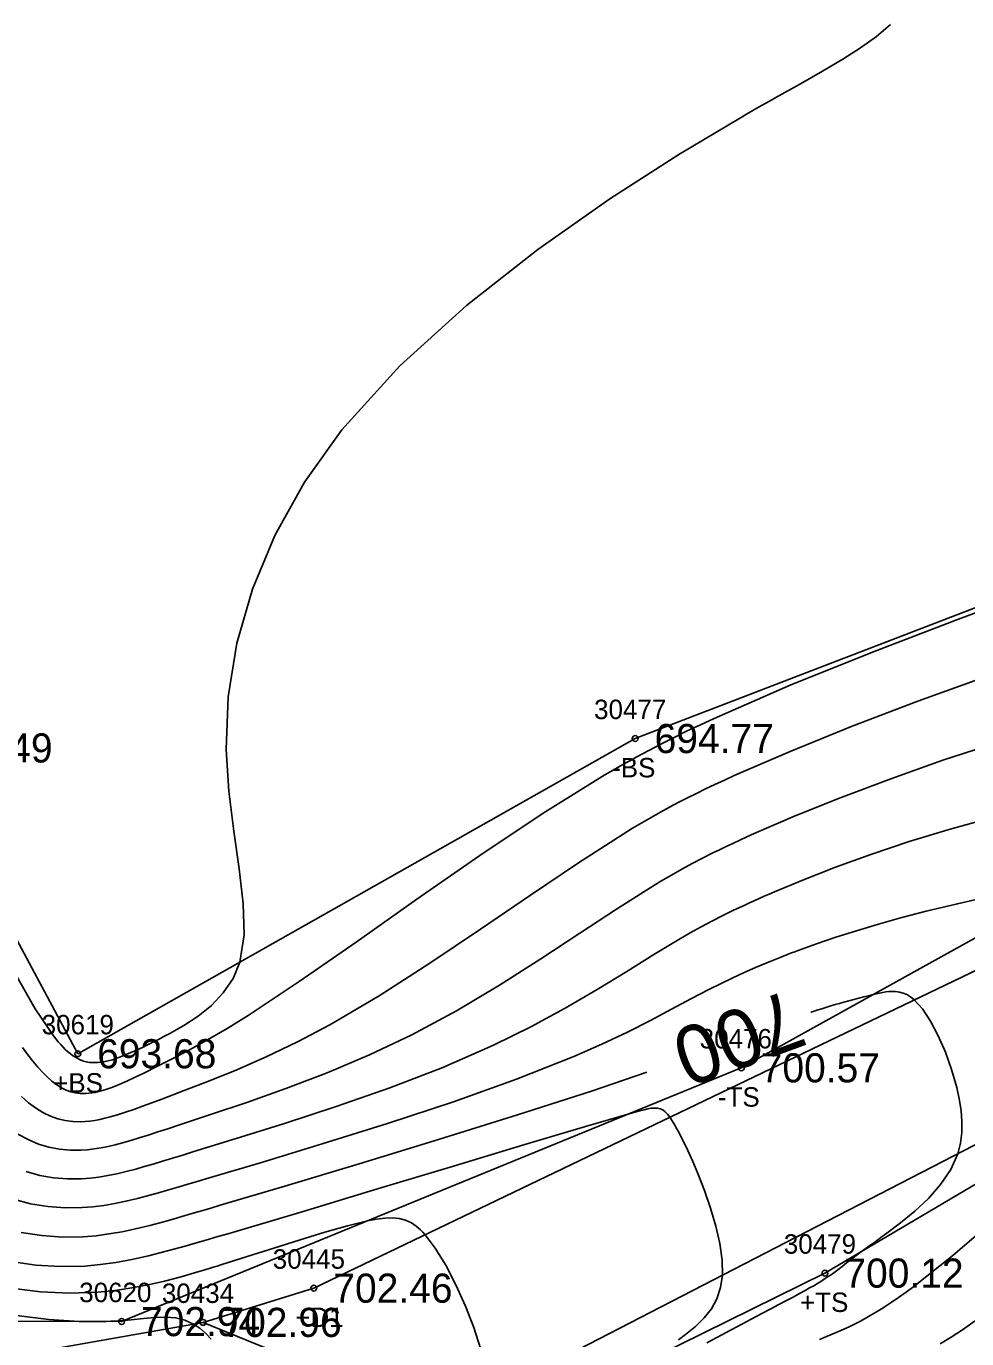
# Model space of a CAD drawing. Extents: x 1376587 to 1378239, y 1000335 to 1003031.
# Drawn here: x 1377429 to 1377477.4, y 1001601.3 to 1001668.9 of the extents above; entities that cross this region are included whole.
import ezdxf

# ---------------------------------------------------------------- set-up
doc = ezdxf.new("R2010")
doc.units = 0
for name, color, linetype in [('RD_DTM_BkLn1', 7, 'Continuous'), ('RD_DTM_BkLn2', 7, 'Continuous'), ('RD_DTM_BkLn_txCode', 7, 'Continuous'), ('RD_DTM_Major1', 7, 'Continuous'), ('RD_DTM_Major1_Lbl', 7, 'Continuous'), ('RD_DTM_Minor1', 7, 'Continuous'), ('RD_EX_Driveway', 7, 'Continuous'), ('RD_EX_Driveway_txCode', 7, 'Continuous'), ('RD_EX_H2O', 7, 'Continuous'), ('RD_EX_TX_Driveway_ELEV', 7, 'Continuous'), ('RD_EX_TX_Misc_ELEV', 7, 'Continuous'), ('RD_SMD_Locator', 7, 'Continuous')]:
    doc.layers.add(name, color=color, linetype=linetype)

msp = doc.modelspace()

# ---------------------------------------------------------------- linework, layer by layer
at = {"layer": 'RD_DTM_BkLn1'}
msp.add_lwpolyline([(1377581.335, 1001481.384), (1377572.966, 1001473.915), (1377568.776, 1001459.516), (1377561.131, 1001447.803), (1377550.371, 1001432.338), (1377544.546, 1001421.998), (1377539.314, 1001418.41), (1377535.53, 1001419.234), (1377512.95, 1001446.916), (1377496.428, 1001472.847), (1377478.976, 1001504.461), (1377457.669, 1001538.454), (1377441.546, 1001564.507), (1377435.353, 1001576.38), (1377438.818, 1001588.007), (1377442.54, 1001591.147), (1377470.062, 1001604.722)], dxfattribs=at)
at = {"layer": 'RD_DTM_BkLn2'}
for points in [[(1377470.062, 1001604.722), (1377506.202, 1001626.069), (1377530.935, 1001644.783), (1377535.381, 1001645.184), (1377538.863, 1001646.614), (1377542.43, 1001637.827), (1377561.355, 1001628.305), (1377567.514, 1001625.634), (1377564.438, 1001636.843), (1377560.42, 1001651.576), (1377557.443, 1001664.625), (1377552.245, 1001689.355)], [(1377512.152, 1001664.065), (1377489.391, 1001643.425), (1377460.295, 1001632.239), (1377431.602, 1001616.014)], [(1377526.031, 1001657.084), (1377496.043, 1001632.102), (1377465.757, 1001615.289)], [(1377465.757, 1001615.289), (1377433.859, 1001602.228), (1377421.434, 1001602.265), (1377413.859, 1001610.662), (1377406.63, 1001624.939), (1377396.215, 1001643.462), (1377391.94, 1001644.926)]]:
    msp.add_lwpolyline(points, dxfattribs=at)
at = {"layer": 'RD_DTM_Major1'}
for points in [[(1377480.895, 1001639.853), (1377476.805, 1001638.328), (1377472.506, 1001636.683), (1377468.266, 1001634.979), (1377464.354, 1001633.278), (1377463.652, 1001632.952), (1377462.969, 1001632.627), (1377462.301, 1001632.299), (1377461.644, 1001631.967), (1377460.994, 1001631.628), (1377460.349, 1001631.281), (1377460.081, 1001631.134), (1377459.813, 1001630.985), (1377459.544, 1001630.833), (1377459.275, 1001630.68), (1377458.734, 1001630.366), (1377455.557, 1001628.398), (1377452.301, 1001626.224), (1377449.061, 1001623.971), (1377445.93, 1001621.763), (1377443.002, 1001619.727), (1377440.371, 1001617.987), (1377439.284, 1001617.317), (1377438.278, 1001616.729), (1377437.349, 1001616.213), (1377436.496, 1001615.761), (1377435.714, 1001615.366), (1377435.003, 1001615.018), (1377434.549, 1001614.801), (1377434.124, 1001614.605), (1377433.726, 1001614.431), (1377433.351, 1001614.281), (1377432.998, 1001614.158), (1377432.662, 1001614.063), (1377432.498, 1001614.026), (1377432.337, 1001613.997), (1377432.179, 1001613.976), (1377432.024, 1001613.964), (1377431.87, 1001613.962), (1377431.718, 1001613.968), (1377431.478, 1001614), (1377431.24, 1001614.058), (1377431.001, 1001614.146), (1377430.761, 1001614.264), (1377430.518, 1001614.414), (1377430.272, 1001614.599), (1377430.037, 1001614.807), (1377429.796, 1001615.046), (1377429.55, 1001615.319), (1377429.297, 1001615.626), (1377429.036, 1001615.966), (1377428.766, 1001616.341)], [(1377463.979, 1001601.14), (1377466.82, 1001602.643), (1377467.272, 1001602.88), (1377467.69, 1001603.1), (1377468.075, 1001603.304), (1377468.429, 1001603.492), (1377468.752, 1001603.667), (1377469.048, 1001603.829), (1377469.273, 1001603.956), (1377469.481, 1001604.075), (1377469.674, 1001604.189), (1377469.853, 1001604.298), (1377470.021, 1001604.404), (1377470.234, 1001604.543), (1377470.288, 1001604.58), (1377470.342, 1001604.617), (1377470.446, 1001604.69), (1377470.727, 1001604.895), (1377470.95, 1001605.066), (1377471.176, 1001605.243), (1377471.413, 1001605.429), (1377471.668, 1001605.626), (1377471.949, 1001605.837), (1377472.138, 1001605.975), (1377472.339, 1001606.12), (1377472.552, 1001606.271), (1377473.006, 1001606.598), (1377473.246, 1001606.773), (1377473.956, 1001607.309), (1377474.683, 1001607.908), (1377475.383, 1001608.566), (1377476.015, 1001609.281), (1377476.537, 1001610.05), (1377476.905, 1001610.868), (1377477.041, 1001611.403), (1377477.108, 1001611.955), (1377477.114, 1001612.521), (1377477.067, 1001613.099), (1377476.973, 1001613.686), (1377476.842, 1001614.282), (1377476.581, 1001615.201), (1377476.261, 1001616.099), (1377475.896, 1001616.94), (1377475.499, 1001617.692), (1377475.083, 1001618.317), (1377474.662, 1001618.784), (1377474.468, 1001618.938), (1377474.275, 1001619.055), (1377474.083, 1001619.137), (1377473.892, 1001619.19), (1377473.701, 1001619.217), (1377473.511, 1001619.223), (1377473.352, 1001619.214), (1377473.193, 1001619.195), (1377473.033, 1001619.169), (1377472.872, 1001619.135), (1377472.71, 1001619.098), (1377472.547, 1001619.058), (1377472.304, 1001618.999), (1377472.058, 1001618.938), (1377471.553, 1001618.809), (1377471.295, 1001618.741), (1377471.032, 1001618.67), (1377470.814, 1001618.608), (1377470.592, 1001618.544), (1377470.365, 1001618.476), (1377469.896, 1001618.331), (1377469.652, 1001618.253), (1377469.604, 1001618.237), (1377469.555, 1001618.222), (1377469.506, 1001618.206), (1377469.457, 1001618.189), (1377469.407, 1001618.173), (1377469.357, 1001618.157), (1377469.34, 1001618.151)], [(1377460.889, 1001615.059), (1377458.051, 1001614.095), (1377454.241, 1001612.867), (1377450.171, 1001611.598), (1377446.094, 1001610.355), (1377442.265, 1001609.204), (1377438.936, 1001608.213), (1377438.408, 1001608.056), (1377437.419, 1001607.765), (1377436.955, 1001607.631), (1377436.509, 1001607.504), (1377436.079, 1001607.384), (1377435.308, 1001607.18), (1377434.58, 1001607.002), (1377433.883, 1001606.854), (1377433.208, 1001606.736), (1377432.546, 1001606.649), (1377431.885, 1001606.595), (1377430.826, 1001606.578), (1377429.758, 1001606.651), (1377428.693, 1001606.818)]]:
    msp.add_lwpolyline(points, dxfattribs=at)
at = {"layer": 'RD_DTM_Minor1'}
for points in [[(1377428.39, 1001620.114), (1377429.416, 1001618.327), (1377430.353, 1001616.933), (1377430.479, 1001616.773), (1377430.602, 1001616.623), (1377430.724, 1001616.483), (1377430.844, 1001616.354), (1377430.962, 1001616.236), (1377431.079, 1001616.127), (1377431.203, 1001616.023), (1377431.325, 1001615.93), (1377431.447, 1001615.849), (1377431.569, 1001615.778), (1377431.691, 1001615.717), (1377431.814, 1001615.666), (1377431.891, 1001615.639), (1377431.969, 1001615.616), (1377432.048, 1001615.596), (1377432.127, 1001615.58), (1377432.207, 1001615.568), (1377432.287, 1001615.559), (1377432.641, 1001615.557), (1377433.01, 1001615.609), (1377433.396, 1001615.708), (1377433.799, 1001615.847), (1377434.221, 1001616.019), (1377434.663, 1001616.216), (1377434.926, 1001616.339), (1377435.196, 1001616.467), (1377435.472, 1001616.603), (1377435.754, 1001616.745), (1377436.041, 1001616.894), (1377436.334, 1001617.051), (1377437.068, 1001617.471), (1377437.795, 1001617.951), (1377438.482, 1001618.504), (1377439.093, 1001619.143), (1377439.593, 1001619.881), (1377439.947, 1001620.733), (1377440.164, 1001622.131), (1377440.121, 1001623.744), (1377439.912, 1001625.537), (1377439.632, 1001627.479), (1377439.376, 1001629.535), (1377439.239, 1001631.673), (1377439.346, 1001634.384), (1377439.792, 1001637.143), (1377440.588, 1001639.922), (1377441.747, 1001642.697), (1377443.281, 1001645.441), (1377445.203, 1001648.128), (1377448.187, 1001651.423), (1377451.615, 1001654.535), (1377455.284, 1001657.417), (1377458.991, 1001660.021), (1377462.535, 1001662.297), (1377465.713, 1001664.197), (1377466.031, 1001664.381), (1377466.343, 1001664.56), (1377466.648, 1001664.734), (1377467.239, 1001665.07), (1377467.526, 1001665.231), (1377468.796, 1001665.944), (1377469.943, 1001666.595), (1377470.975, 1001667.204), (1377471.897, 1001667.794), (1377472.717, 1001668.384), (1377473.44, 1001668.996)], [(1377478.224, 1001635.383), (1377474.842, 1001634.16), (1377471.47, 1001632.873), (1377468.267, 1001631.58), (1377465.392, 1001630.334), (1377464.883, 1001630.102), (1377464.39, 1001629.872), (1377463.912, 1001629.644), (1377463.445, 1001629.416), (1377462.988, 1001629.187), (1377462.538, 1001628.955), (1377462.062, 1001628.703), (1377461.589, 1001628.444), (1377461.116, 1001628.179), (1377460.641, 1001627.904), (1377460.16, 1001627.618), (1377459.671, 1001627.321), (1377457.371, 1001625.843), (1377454.908, 1001624.181), (1377452.339, 1001622.426), (1377449.723, 1001620.668), (1377447.117, 1001618.998), (1377444.577, 1001617.505), (1377442.904, 1001616.625), (1377441.304, 1001615.858), (1377439.791, 1001615.193), (1377438.38, 1001614.617), (1377437.085, 1001614.117), (1377435.922, 1001613.68), (1377435.414, 1001613.491), (1377434.936, 1001613.314), (1377434.486, 1001613.151), (1377434.06, 1001613.004), (1377433.655, 1001612.873), (1377433.268, 1001612.76), (1377433, 1001612.69), (1377432.738, 1001612.63), (1377432.482, 1001612.582), (1377432.23, 1001612.545), (1377431.981, 1001612.521), (1377431.735, 1001612.51), (1377431.347, 1001612.522), (1377430.961, 1001612.572), (1377430.576, 1001612.663), (1377430.192, 1001612.8), (1377429.808, 1001612.985), (1377429.424, 1001613.221), (1377429.062, 1001613.493), (1377428.698, 1001613.814)], [(1377478.845, 1001632.004), (1377476.126, 1001631.117), (1377473.456, 1001630.173), (1377470.903, 1001629.208), (1377468.534, 1001628.254), (1377466.417, 1001627.345), (1377466.04, 1001627.175), (1377465.674, 1001627.009), (1377465.317, 1001626.844), (1377464.969, 1001626.68), (1377464.629, 1001626.516), (1377464.295, 1001626.353), (1377463.753, 1001626.079), (1377463.22, 1001625.8), (1377462.69, 1001625.512), (1377462.157, 1001625.212), (1377461.615, 1001624.895), (1377461.059, 1001624.559), (1377459.327, 1001623.457), (1377457.445, 1001622.217), (1377455.431, 1001620.894), (1377453.307, 1001619.545), (1377451.09, 1001618.224), (1377448.8, 1001616.989), (1377446.618, 1001615.953), (1377444.44, 1001615.032), (1377442.316, 1001614.218), (1377440.298, 1001613.503), (1377438.436, 1001612.878), (1377436.78, 1001612.335), (1377436.233, 1001612.155), (1377435.718, 1001611.986), (1377435.231, 1001611.828), (1377434.769, 1001611.682), (1377434.329, 1001611.548), (1377433.907, 1001611.428), (1377433.528, 1001611.329), (1377433.16, 1001611.243), (1377432.801, 1001611.172), (1377432.449, 1001611.115), (1377432.101, 1001611.075), (1377431.755, 1001611.051), (1377431.208, 1001611.052), (1377430.662, 1001611.102), (1377430.119, 1001611.206), (1377429.58, 1001611.367), (1377429.045, 1001611.591), (1377428.517, 1001611.882)], [(1377478.734, 1001628.196), (1377476.498, 1001627.58), (1377474.391, 1001626.934), (1377472.425, 1001626.274), (1377470.608, 1001625.614), (1377468.951, 1001624.967), (1377467.463, 1001624.348), (1377467.194, 1001624.232), (1377466.931, 1001624.118), (1377466.674, 1001624.004), (1377466.422, 1001623.891), (1377466.174, 1001623.779), (1377465.931, 1001623.667), (1377465.36, 1001623.398), (1377464.801, 1001623.124), (1377464.246, 1001622.841), (1377463.689, 1001622.545), (1377463.122, 1001622.23), (1377462.536, 1001621.893), (1377461.253, 1001621.117), (1377459.856, 1001620.252), (1377458.338, 1001619.326), (1377456.694, 1001618.365), (1377454.917, 1001617.396), (1377453, 1001616.448), (1377450.396, 1001615.314), (1377447.664, 1001614.261), (1377444.911, 1001613.295), (1377442.242, 1001612.421), (1377439.763, 1001611.646), (1377437.577, 1001610.975), (1377437.012, 1001610.801), (1377436.477, 1001610.636), (1377435.969, 1001610.481), (1377435.487, 1001610.337), (1377435.027, 1001610.203), (1377434.585, 1001610.08), (1377434.087, 1001609.951), (1377433.608, 1001609.838), (1377433.142, 1001609.744), (1377432.685, 1001609.669), (1377432.235, 1001609.613), (1377431.787, 1001609.58), (1377431.074, 1001609.574), (1377430.361, 1001609.629), (1377429.649, 1001609.751), (1377428.945, 1001609.945)], [(1377480.156, 1001624.48), (1377476.877, 1001623.733), (1377475.27, 1001623.35), (1377474.013, 1001623.024), (1377472.819, 1001622.689), (1377471.689, 1001622.349), (1377470.623, 1001622.007), (1377469.622, 1001621.666), (1377468.686, 1001621.329), (1377468.512, 1001621.264), (1377468.339, 1001621.2), (1377468.169, 1001621.135), (1377467.834, 1001621.006), (1377467.67, 1001620.942), (1377467.071, 1001620.701), (1377466.484, 1001620.454), (1377465.9, 1001620.197), (1377465.312, 1001619.925), (1377464.711, 1001619.635), (1377464.089, 1001619.321), (1377463.165, 1001618.835), (1377462.168, 1001618.303), (1377461.082, 1001617.732), (1377459.891, 1001617.131), (1377458.58, 1001616.506), (1377457.132, 1001615.865), (1377454.19, 1001614.701), (1377450.934, 1001613.544), (1377447.542, 1001612.425), (1377444.189, 1001611.374), (1377441.051, 1001610.423), (1377438.306, 1001609.603), (1377437.744, 1001609.435), (1377437.21, 1001609.275), (1377436.702, 1001609.125), (1377436.217, 1001608.984), (1377435.753, 1001608.851), (1377435.307, 1001608.728), (1377434.68, 1001608.565), (1377434.081, 1001608.422), (1377433.503, 1001608.303), (1377432.94, 1001608.208), (1377432.385, 1001608.138), (1377431.831, 1001608.094), (1377430.948, 1001608.083), (1377430.059, 1001608.147), (1377429.173, 1001608.291), (1377428.297, 1001608.52)], [(1377462.522, 1001601.29), (1377462.891, 1001601.56), (1377463.403, 1001601.979), (1377463.848, 1001602.418), (1377464.216, 1001602.889), (1377464.5, 1001603.403), (1377464.693, 1001603.974), (1377464.787, 1001604.615), (1377464.774, 1001605.395), (1377464.655, 1001606.246), (1377464.449, 1001607.142), (1377464.178, 1001608.058), (1377463.861, 1001608.968), (1377463.517, 1001609.847), (1377463.257, 1001610.462), (1377462.998, 1001611.037), (1377462.746, 1001611.562), (1377462.504, 1001612.027), (1377462.278, 1001612.423), (1377462.073, 1001612.741), (1377461.95, 1001612.904), (1377461.832, 1001613.03), (1377461.711, 1001613.123), (1377461.582, 1001613.184), (1377461.437, 1001613.215), (1377461.27, 1001613.219), (1377461.12, 1001613.205), (1377460.95, 1001613.176), (1377460.754, 1001613.133), (1377460.529, 1001613.076), (1377460.272, 1001613.006), (1377459.978, 1001612.923), (1377457.736, 1001612.266), (1377454.622, 1001611.335), (1377450.95, 1001610.231), (1377447.037, 1001609.052), (1377443.197, 1001607.899), (1377439.747, 1001606.872), (1377439.273, 1001606.732), (1377438.816, 1001606.598), (1377438.374, 1001606.469), (1377437.946, 1001606.345), (1377437.531, 1001606.227), (1377437.13, 1001606.114), (1377436.151, 1001605.848), (1377435.239, 1001605.619), (1377434.379, 1001605.428), (1377433.557, 1001605.275), (1377432.757, 1001605.161), (1377431.964, 1001605.088), (1377430.702, 1001605.057), (1377429.436, 1001605.133), (1377428.179, 1001605.322)], [(1377452.335, 1001600.833), (1377451.986, 1001601.916), (1377451.555, 1001603.029), (1377451.066, 1001604.117), (1377450.542, 1001605.127), (1377450.007, 1001606.005), (1377449.485, 1001606.698), (1377449.366, 1001606.828), (1377449.248, 1001606.946), (1377449.132, 1001607.052), (1377449.015, 1001607.146), (1377448.898, 1001607.23), (1377448.78, 1001607.303), (1377448.473, 1001607.445), (1377448.147, 1001607.531), (1377447.796, 1001607.565), (1377447.41, 1001607.552), (1377446.984, 1001607.498), (1377446.508, 1001607.407), (1377445.49, 1001607.16), (1377444.321, 1001606.83), (1377443.042, 1001606.439), (1377441.697, 1001606.013), (1377440.327, 1001605.574), (1377438.974, 1001605.145), (1377438.772, 1001605.082), (1377438.571, 1001605.02), (1377438.371, 1001604.958), (1377437.975, 1001604.838), (1377437.778, 1001604.78), (1377436.92, 1001604.534), (1377436.074, 1001604.313), (1377435.23, 1001604.119), (1377434.382, 1001603.957), (1377433.521, 1001603.831), (1377432.638, 1001603.743), (1377431.187, 1001603.693), (1377429.692, 1001603.758), (1377428.18, 1001603.946)], [(1377469.774, 1001601.312), (1377470.765, 1001601.713), (1377471.039, 1001601.835), (1377471.31, 1001601.962), (1377471.581, 1001602.095), (1377471.852, 1001602.234), (1377472.123, 1001602.38), (1377472.396, 1001602.534), (1377472.75, 1001602.744), (1377473.109, 1001602.968), (1377473.477, 1001603.208), (1377473.853, 1001603.465), (1377474.24, 1001603.74), (1377474.64, 1001604.034), (1377476.64, 1001605.624), (1377478.822, 1001607.492)], [(1377475.996, 1001601.089), (1377476.558, 1001601.425), (1377477.137, 1001601.794), (1377479.455, 1001603.446)], [(1377438.477, 1001601.315), (1377438.181, 1001601.627), (1377437.878, 1001601.89), (1377437.567, 1001602.101), (1377437.116, 1001602.302), (1377436.638, 1001602.412), (1377436.129, 1001602.449), (1377435.583, 1001602.433), (1377434.993, 1001602.383), (1377434.354, 1001602.32), (1377434.155, 1001602.301), (1377433.95, 1001602.284), (1377433.74, 1001602.267), (1377433.523, 1001602.253), (1377433.299, 1001602.24), (1377433.068, 1001602.23), (1377431.681, 1001602.231), (1377430.12, 1001602.333), (1377428.447, 1001602.548)]]:
    msp.add_lwpolyline(points, dxfattribs=at)
at = {"layer": 'RD_EX_Driveway'}
for points in [[(1377438.05, 1001602.186), (1377443.757, 1001603.948), (1377479.673, 1001621.189), (1377509.843, 1001640.047), (1377526.031, 1001657.084), (1377534.287, 1001677.168), (1377537.797, 1001701.741), (1377540.617, 1001733.093), (1377542.046, 1001743.639), (1377549.353, 1001756.144), (1377566.142, 1001784.355), (1377582.815, 1001810.92), (1377594.599, 1001824.199)], [(1377447.053, 1001595.812), (1377448.223, 1001596.066), (1377484.138, 1001614.601), (1377514.751, 1001633.355), (1377542.508, 1001658.654), (1377546.462, 1001672.709), (1377548.691, 1001700.514), (1377552.886, 1001726.646), (1377558.243, 1001740.288), (1377561.82, 1001749.958), (1377574.839, 1001777.427), (1377592.976, 1001805.197), (1377604.946, 1001815.767)], [(1377429.561, 1001578.978), (1377433.576, 1001583.75), (1377440.322, 1001590.747), (1377447.053, 1001595.812), (1377445.204, 1001599.257), (1377438.05, 1001602.186), (1377426.459, 1001600.144), (1377416.52, 1001599.584)]]:
    msp.add_lwpolyline(points, dxfattribs=at)
at = {"layer": 'RD_EX_H2O'}
msp.add_lwpolyline([(1377431.602, 1001616.014), (1377423.173, 1001631.756), (1377391.901, 1001675.076), (1377388.515, 1001678.134), (1377388.117, 1001678.544)], dxfattribs=at)
at = {"layer": 'RD_SMD_Locator'}
for centre in [(1377460.295, 1001632.239), (1377431.602, 1001616.014), (1377465.757, 1001615.289), (1377470.062, 1001604.722), (1377443.757, 1001603.948), (1377433.859, 1001602.228), (1377438.05, 1001602.186)]:
    msp.add_circle(centre, 0.15, dxfattribs=at)

# ---------------------------------------------------------------- texts
at = {"layer": 'RD_DTM_BkLn_txCode'}
for s, p in [('30477', (1377458.177, 1001633.239)), ('-BS', (1377459.106, 1001630.239)), ('30619', (1377429.744, 1001617.014)), ('30476', (1377463.615, 1001616.289)), ('+BS', (1377430.334, 1001614.014)), ('-TS', (1377464.552, 1001613.289)), ('30479', (1377467.944, 1001605.722)), ('30620', (1377431.678, 1001603.228)), ('+TS', (1377468.779, 1001602.722))]:
    msp.add_text(s, height=1, dxfattribs=at).set_placement(p)
at = {"layer": 'RD_DTM_Major1_Lbl'}
msp.add_text('700', height=3, rotation=200.09819, dxfattribs=at).set_placement((1377468.257, 1001619.361))
at = {"layer": 'RD_EX_Driveway_txCode'}
for s, p in [('30445', (1377441.639, 1001604.948)), ('30434', (1377435.932, 1001603.186)), ('+D1', (1377442.796, 1001601.948))]:
    msp.add_text(s, height=1, dxfattribs=at).set_placement(p)
at = {"layer": 'RD_EX_TX_Driveway_ELEV'}
for s, p in [('702.46', (1377444.757, 1001603.198)), ('702.96', (1377439.05, 1001601.436))]:
    msp.add_text(s, height=1.5, dxfattribs=at).set_placement(p)
at = {"layer": 'RD_EX_TX_Misc_ELEV'}
for s, p in [('694.77', (1377461.295, 1001631.489)), ('693.49', (1377424.173, 1001631.006)), ('693.68', (1377432.602, 1001615.264)), ('700.57', (1377466.757, 1001614.539)), ('700.12', (1377471.062, 1001603.972)), ('702.94', (1377434.859, 1001601.478))]:
    msp.add_text(s, height=1.5, dxfattribs=at).set_placement(p)

doc.saveas('drawing.dxf')
